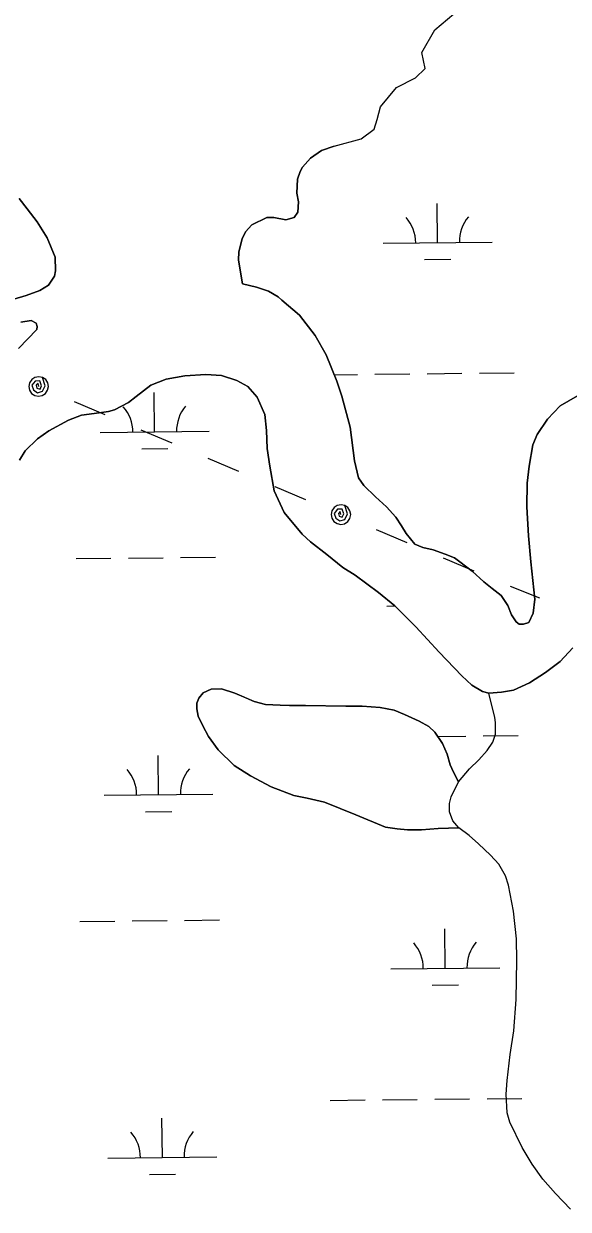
# Model space of a CAD drawing. Extents: x 3734862 to 3772949, y 391520 to 417239.
# Drawn here: x 3759646 to 3760146, y 411993 to 413080 of the extents above; entities that cross this region are included whole.
import ezdxf

# ---------------------------------------------------------------- set-up
doc = ezdxf.new("R2010")
doc.units = 0
for name, color, linetype in [('V-TOPO-SHOR', 7, 'Continuous'), ('V-UTIL-LINE', 7, 'Continuous'), ('V-WETL-SWMP', 7, 'Continuous')]:
    doc.layers.add(name, color=color, linetype=linetype)

msp = doc.modelspace()

# ---------------------------------------------------------------- linework, layer by layer
at = {"layer": 'V-TOPO-SHOR'}
for p, q in [((3760023.4, 413074.7), (3760041, 413089.4)), ((3760011.7, 413054.2), (3760023.4, 413074.7)), ((3760014.6, 413039.5), (3760011.7, 413054.2)), ((3760005.8, 413030.7), (3760014.6, 413039.5)), ((3759988.2, 413021.9), (3760005.8, 413030.7)), ((3759973.5, 413004.3), (3759988.2, 413021.9)), ((3759970.6, 412992.6), (3759973.5, 413004.3)), ((3759955.9, 412975), (3759967.7, 412983.8)), ((3759967.7, 412983.8), (3759970.6, 412992.6)), ((3759931.2, 412968.2), (3759955.9, 412975)), ((3759922.7, 412965.3), (3759931.2, 412968.2))]:
    msp.add_line(p, q, dxfattribs=at)
for points in [[(3759931.2, 412968.2), (3759919.5, 412964.2), (3759909.3, 412957.1), (3759901.9, 412948.8), (3759900, 412945), (3759897.5, 412937.8), (3759896.8, 412925.2), (3759898.4, 412917), (3759897.7, 412907.6), (3759894.4, 412902.8), (3759886.7, 412900.6), (3759875.7, 412902.7), (3759869.3, 412902.7), (3759855.6, 412895.9), (3759849.7, 412889.6), (3759846.8, 412883.1), (3759843.6, 412871.3), (3759843.4, 412863.7), (3759846.9, 412841.9)], [(3759637, 412828), (3759648.5, 412831.1), (3759661, 412835.7), (3759668.9, 412840.8), (3759674.3, 412848.9), (3759675.2, 412853.8), (3759675, 412866.5), (3759667.6, 412884.1), (3759658.5, 412898.8), (3759649.4, 412910.7), (3759641.9, 412920.2)], [(3759846.9, 412841.9), (3759859.9, 412838.9), (3759870.7, 412835.2), (3759879.7, 412830), (3759883.1, 412826.9), (3759899.3, 412813.1), (3759913.7, 412794.5), (3759923.6, 412776.7), (3759933.4, 412752.7), (3759938, 412738.8), (3759945.8, 412710.6), (3759949.9, 412679.5)], [(3759641.4, 412782.6), (3759658.3, 412800.1), (3759658.5, 412802.9), (3759657.5, 412806), (3759653, 412808.3), (3759643.6, 412806.7)], [(3760150.3, 412508.2), (3760138.6, 412495.5), (3760125, 412485.7), (3760110.3, 412476), (3760095.6, 412469.5), (3760084.6, 412467.5), (3760073.1, 412466.6), (3760067.2, 412468.2), (3760057.6, 412474), (3760048.3, 412482.6), (3760027.6, 412504.3), (3760006, 412527.4), (3759986.8, 412546.6), (3759971.7, 412558.9), (3759950.4, 412574.7), (3759939.1, 412581.7), (3759924.4, 412593.9), (3759909.5, 412605.5), (3759901.6, 412612.4), (3759885.2, 412632.2), (3759876.1, 412652.1), (3759871.9, 412674.7), (3759869.5, 412690.8), (3759869, 412707.5), (3759867.5, 412722), (3759860.4, 412738), (3759851.7, 412747.9), (3759841.8, 412753.3), (3759827.7, 412757.8), (3759813.4, 412758.8), (3759793.9, 412757.7), (3759777, 412754.4), (3759762.9, 412748.9), (3759749.5, 412738.6), (3759742.4, 412733.2), (3759729.4, 412726.5), (3759724.1, 412724.8), (3759715.5, 412723.8), (3759699.2, 412721.5), (3759687.1, 412717), (3759669.2, 412707.1), (3759658.8, 412699.8), (3759647.4, 412688.7), (3759642.2, 412680.2)], [(3759949.9, 412679.5), (3759953.4, 412664.1), (3759958.2, 412657.1), (3759968.9, 412646.7), (3759979.2, 412637.5), (3759987.8, 412628.1), (3759992.9, 412620.1), (3759997.3, 412613.1), (3760005.2, 412603.3), (3760012.4, 412600.3), (3760022.1, 412597.9), (3760033.1, 412594.1), (3760041.6, 412590.8), (3760057.7, 412578.4), (3760068.6, 412568.8), (3760076.2, 412562.6), (3760084.3, 412556.2), (3760090.5, 412547), (3760093.8, 412538.4), (3760098.2, 412532), (3760101, 412529.8), (3760104.8, 412529.8), (3760109.9, 412531.4), (3760113.8, 412540), (3760115.2, 412552.9), (3760111.7, 412587), (3760109.4, 412610.9), (3760107.8, 412637.6), (3760108.2, 412659.3), (3760110.1, 412674.7), (3760113.4, 412694.4), (3760117.4, 412703.7), (3760126.8, 412717.7), (3760138.6, 412730), (3760154.4, 412739.1)], [(3760045.4, 412343), (3760026.6, 412342.6), (3760011.1, 412341.4), (3759998.4, 412341.2), (3759988.8, 412342.1), (3759978.1, 412343.7), (3759951.1, 412355.2), (3759922.2, 412366.8), (3759906.3, 412370.3), (3759894.2, 412372.7), (3759873.3, 412380.6), (3759854.3, 412390.9), (3759839.4, 412400.4), (3759824.7, 412414.5), (3759815.9, 412426.8), (3759810.5, 412436.6), (3759806.4, 412445.4), (3759804.9, 412452.3), (3759805, 412457.5), (3759806.9, 412462.1), (3759811, 412466.9), (3759818.3, 412470.4), (3759827.6, 412470.6), (3759839.8, 412466.7), (3759849.9, 412462.2), (3759857.6, 412458.9), (3759868, 412456.3), (3759881.6, 412455.5), (3759890, 412455.3), (3759904.8, 412455.4), (3759941.9, 412454.6), (3759956.8, 412454.6), (3759973.3, 412453.4), (3759986.1, 412451), (3759995.8, 412446.9), (3760009.2, 412441), (3760018.1, 412435.9), (3760023.6, 412430.7), (3760030.6, 412420.6), (3760034.8, 412410.7), (3760037.5, 412400.8), (3760040.6, 412394.2), (3760045.2, 412385.2)], [(3760045.2, 412385.2), (3760055.4, 412397.1), (3760064, 412405.6), (3760071.4, 412414), (3760076.8, 412421.7), (3760079.2, 412428.9), (3760079.2, 412439.8), (3760078.5, 412444.2), (3760073.1, 412466.6)], [(3760045.4, 412343), (3760040.1, 412349.4), (3760036.9, 412357.8), (3760036.8, 412365.5), (3760038.4, 412371.7), (3760045.2, 412385.2)], [(3760148, 411993.4), (3760134.3, 412007.7), (3760122.6, 412021.1), (3760112.7, 412034.7), (3760103.6, 412049.9), (3760092.2, 412073.2), (3760090, 412081.7), (3760088.9, 412098.9), (3760089.9, 412111.4), (3760092.6, 412135.3), (3760096.1, 412157.1), (3760098.2, 412185.8), (3760098.7, 412221.4), (3760098.6, 412241.3), (3760095.7, 412266.6), (3760091.2, 412290.7), (3760088.3, 412299.1), (3760082.3, 412309.8), (3760074.6, 412318), (3760063.5, 412328.6), (3760055, 412336), (3760045.4, 412343)]]:
    msp.add_lwpolyline(points, dxfattribs=at)
at = {"layer": 'V-UTIL-LINE'}
for points in [[(3759659.9, 412747.8), (3759659.3, 412750.6), (3759657.7, 412748.9), (3759658.3, 412746.2), (3759661.1, 412745.4), (3759662.6, 412748.5), (3759660.9, 412752.9), (3759656.7, 412752.7), (3759653.6, 412748.9), (3759655.1, 412744.6), (3759658.8, 412742), (3759663.4, 412743.4), (3759665.9, 412748.3), (3759663.4, 412756.1), (3759659.9, 412756.8), (3759656.5, 412756.1), (3759653.5, 412754.2), (3759651.6, 412751.3), (3759650.9, 412747.9), (3759651.5, 412744.4), (3759653.4, 412741.5), (3759656.4, 412739.5), (3759659.8, 412738.8), (3759663.2, 412739.5), (3759666.2, 412741.4), (3759668.1, 412744.3), (3759668.9, 412747.7), (3759668.2, 412751.2), (3759666.3, 412754.1), (3759663.4, 412756.1)], [(3759692.3, 412734.1), (3759720.5, 412722.1)], [(3759753.7, 412708.1), (3759782, 412696.1)], [(3759815.2, 412682), (3759843.4, 412670.1)], [(3759876.7, 412656), (3759904.9, 412644.1)], [(3759937.3, 412630.4), (3759936.7, 412633.2), (3759935.1, 412631.5), (3759935.7, 412628.8), (3759938.5, 412628), (3759940, 412631), (3759938.4, 412635.4), (3759934.1, 412635.3), (3759931.1, 412631.5), (3759932.6, 412627.2), (3759936.2, 412624.6), (3759940.9, 412625.9), (3759943.3, 412630.9), (3759940.8, 412638.6), (3759937.4, 412639.4), (3759933.9, 412638.7), (3759931, 412636.8), (3759929, 412633.9), (3759928.3, 412630.4), (3759929, 412627), (3759930.9, 412624), (3759933.8, 412622.1), (3759937.2, 412621.4), (3759940.7, 412622), (3759943.6, 412623.9), (3759945.6, 412626.8), (3759946.3, 412630.3), (3759945.6, 412633.7), (3759943.7, 412636.7), (3759940.8, 412638.6)], [(3759969.7, 412616.6), (3759997.9, 412604.7)], [(3760031.2, 412590.6), (3760059.4, 412578.7)], [(3760092.6, 412564.6), (3760119.6, 412553.9)]]:
    msp.add_lwpolyline(points, dxfattribs=at)
at = {"layer": 'V-WETL-SWMP'}
for p, q in [((3760026, 412879.7), (3760025.6, 412915.7)), ((3759976, 412879.2), (3760076, 412880.2)), ((3760014.1, 412864.2), (3760038.1, 412864.4)), ((3759931, 412758.6), (3759952.4, 412758.9)), ((3759968.4, 412759), (3760000.4, 412759.4)), ((3760016.4, 412759.5), (3760048.4, 412759.9)), ((3760064.4, 412760), (3760096.4, 412760.4)), ((3759766.3, 412706.2), (3759766, 412742.2)), ((3759716.3, 412705.6), (3759816.3, 412706.7)), ((3759754.5, 412690.6), (3759778.5, 412690.9)), ((3759742.2, 412590.5), (3759774.1, 412590.8)), ((3759790.1, 412591), (3759822.1, 412591.3)), ((3759694.2, 412590), (3759726.2, 412590.3)), ((3759979.5, 412546.5), (3759986.7, 412546.6)), ((3760067.9, 412427.4), (3760099.9, 412427.7)), ((3760026.2, 412427), (3760051.9, 412427.2)), ((3759769.9, 412373.5), (3759769.5, 412409.5)), ((3759719.9, 412373), (3759819.8, 412374)), ((3759758, 412357.9), (3759782, 412358.2)), ((3759697.7, 412257.3), (3759729.7, 412257.6)), ((3759745.7, 412257.8), (3759777.7, 412258.1)), ((3759793.7, 412258.3), (3759825.7, 412258.7)), ((3760033, 412214.4), (3760032.6, 412250.4)), ((3759983, 412213.9), (3760083, 412214.9)), ((3760021.1, 412198.9), (3760045.1, 412199.1)), ((3759927.4, 412093.2), (3759959.4, 412093.6)), ((3759975.4, 412093.7), (3760007.4, 412094.1)), ((3760023.4, 412094.2), (3760055.4, 412094.6)), ((3760071.4, 412094.7), (3760103.4, 412095.1)), ((3759773.4, 412040.8), (3759773, 412076.8)), ((3759723.4, 412040.3), (3759823.4, 412041.4)), ((3759761.5, 412025.3), (3759785.5, 412025.5))]:
    msp.add_line(p, q, dxfattribs=at)
for points in [[(3760154.4, 412739.1), (3760138.6, 412730), (3760126.8, 412717.7), (3760117.4, 412703.7), (3760113.4, 412694.4), (3760110.1, 412674.7), (3760108.2, 412659.3), (3760107.8, 412637.6), (3760109.4, 412610.9), (3760111.7, 412587), (3760115.2, 412552.9), (3760113.8, 412540), (3760109.9, 412531.4), (3760104.8, 412529.8), (3760101, 412529.8), (3760098.2, 412532), (3760093.8, 412538.4), (3760090.5, 412547), (3760084.3, 412556.2), (3760076.2, 412562.6), (3760068.6, 412568.8), (3760057.7, 412578.4), (3760041.6, 412590.8), (3760033.1, 412594.1), (3760022.1, 412597.9), (3760012.4, 412600.3), (3760005.2, 412603.3), (3759997.3, 412613.1), (3759992.9, 412620.1), (3759987.8, 412628.1), (3759979.2, 412637.5), (3759968.9, 412646.7), (3759958.2, 412657.1), (3759953.4, 412664.1), (3759949.9, 412679.5), (3759945.8, 412710.6), (3759938, 412738.8), (3759933.4, 412752.7), (3759923.6, 412776.7), (3759913.7, 412794.5), (3759899.3, 412813.1), (3759883.1, 412826.9), (3759879.7, 412830), (3759870.7, 412835.2), (3759859.9, 412838.9), (3759846.9, 412841.9), (3759843.4, 412863.7), (3759843.6, 412871.3), (3759846.8, 412883.1), (3759849.7, 412889.6), (3759855.6, 412895.9), (3759869.3, 412902.7), (3759875.7, 412902.7), (3759886.7, 412900.6), (3759894.4, 412902.8), (3759897.7, 412907.6), (3759898.4, 412917), (3759896.8, 412925.2), (3759897.5, 412937.8), (3759900, 412945), (3759901.9, 412948.8), (3759909.3, 412957.1), (3759919.5, 412964.2), (3759931.2, 412968.2), (3759955.9, 412975), (3759967.7, 412983.8), (3759970.6, 412992.6), (3759973.5, 413004.3), (3759988.2, 413021.9), (3760005.8, 413030.7), (3760014.6, 413039.5), (3760011.7, 413054.2), (3760023.4, 413074.7), (3760041, 413089.4)], [(3759641.9, 412920.2), (3759649.4, 412910.7), (3759658.5, 412898.8), (3759667.6, 412884.1), (3759675, 412866.5), (3759675.2, 412853.8), (3759674.3, 412848.9), (3759668.9, 412840.8), (3759661, 412835.7), (3759648.5, 412831.1), (3759637, 412828)], [(3759643.6, 412806.7), (3759653, 412808.3), (3759657.5, 412806), (3759658.5, 412802.9), (3759658.3, 412800.1), (3759641.4, 412782.6)], [(3759642.2, 412680.2), (3759647.4, 412688.7), (3759658.8, 412699.8), (3759669.2, 412707.1), (3759687.1, 412717), (3759699.2, 412721.5), (3759715.5, 412723.8), (3759724.1, 412724.8), (3759729.4, 412726.5), (3759742.4, 412733.2), (3759749.5, 412738.6), (3759762.9, 412748.9), (3759777, 412754.4), (3759793.9, 412757.7), (3759813.4, 412758.8), (3759827.7, 412757.8), (3759841.8, 412753.3), (3759851.7, 412747.9), (3759860.4, 412738), (3759867.5, 412722), (3759869, 412707.5), (3759869.5, 412690.8), (3759871.9, 412674.7), (3759876.1, 412652.1), (3759885.2, 412632.2), (3759901.6, 412612.4), (3759909.5, 412605.5), (3759924.4, 412593.9), (3759939.1, 412581.7), (3759950.4, 412574.7), (3759971.7, 412558.9), (3759986.8, 412546.6), (3760006, 412527.4), (3760027.6, 412504.3), (3760048.3, 412482.6), (3760057.6, 412474), (3760067.2, 412468.2), (3760073.1, 412466.6), (3760084.6, 412467.5), (3760095.6, 412469.5), (3760110.3, 412476)], [(3760110.3, 412476), (3760125, 412485.7), (3760138.6, 412495.5), (3760150.3, 412508.2)]]:
    msp.add_lwpolyline(points, dxfattribs=at)
msp.add_lwpolyline([(3760045.2, 412385.2), (3760040.6, 412394.2), (3760037.5, 412400.8), (3760034.8, 412410.7), (3760030.6, 412420.6), (3760023.6, 412430.7), (3760018.1, 412435.9), (3760009.2, 412441), (3759995.8, 412446.9), (3759986.1, 412451), (3759973.3, 412453.4), (3759956.8, 412454.6), (3759941.9, 412454.6), (3759904.8, 412455.4), (3759890, 412455.3), (3759881.6, 412455.5), (3759868, 412456.3), (3759857.6, 412458.9), (3759839.8, 412466.7), (3759827.6, 412470.6), (3759818.3, 412470.4), (3759811, 412466.9), (3759806.9, 412462.1), (3759805, 412457.5), (3759804.9, 412452.3), (3759806.4, 412445.4), (3759810.5, 412436.6), (3759815.9, 412426.8), (3759824.7, 412414.5), (3759839.4, 412400.4), (3759854.3, 412390.9), (3759873.3, 412380.6), (3759894.2, 412372.7), (3759906.3, 412370.3), (3759922.2, 412366.8), (3759951.1, 412355.2), (3759978.1, 412343.7), (3759988.8, 412342.1), (3759998.4, 412341.2), (3760011.1, 412341.4), (3760026.6, 412342.6), (3760045.4, 412343), (3760040.1, 412349.4), (3760036.9, 412357.8), (3760036.8, 412365.5), (3760038.4, 412371.7)], close=True, dxfattribs=at)
for centre, start, end in [((3759970.7, 412879.6), 359.8334, 41.377), ((3760081.2, 412880.8), 139.8334, 181.377), ((3759711.1, 412706), 359.8334, 41.377), ((3759821.6, 412707.2), 139.8334, 181.377), ((3759714.6, 412373.4), 359.8334, 41.377), ((3759825.1, 412374.6), 139.8334, 181.377), ((3759977.7, 412214.3), 359.8334, 41.377), ((3760088.2, 412215.5), 139.8334, 181.377), ((3759718.1, 412040.7), 359.8334, 41.377), ((3759828.6, 412041.9), 139.8334, 181.377)]:
    msp.add_arc(centre, 35.2, start, end, dxfattribs=at)

doc.saveas('drawing.dxf')
